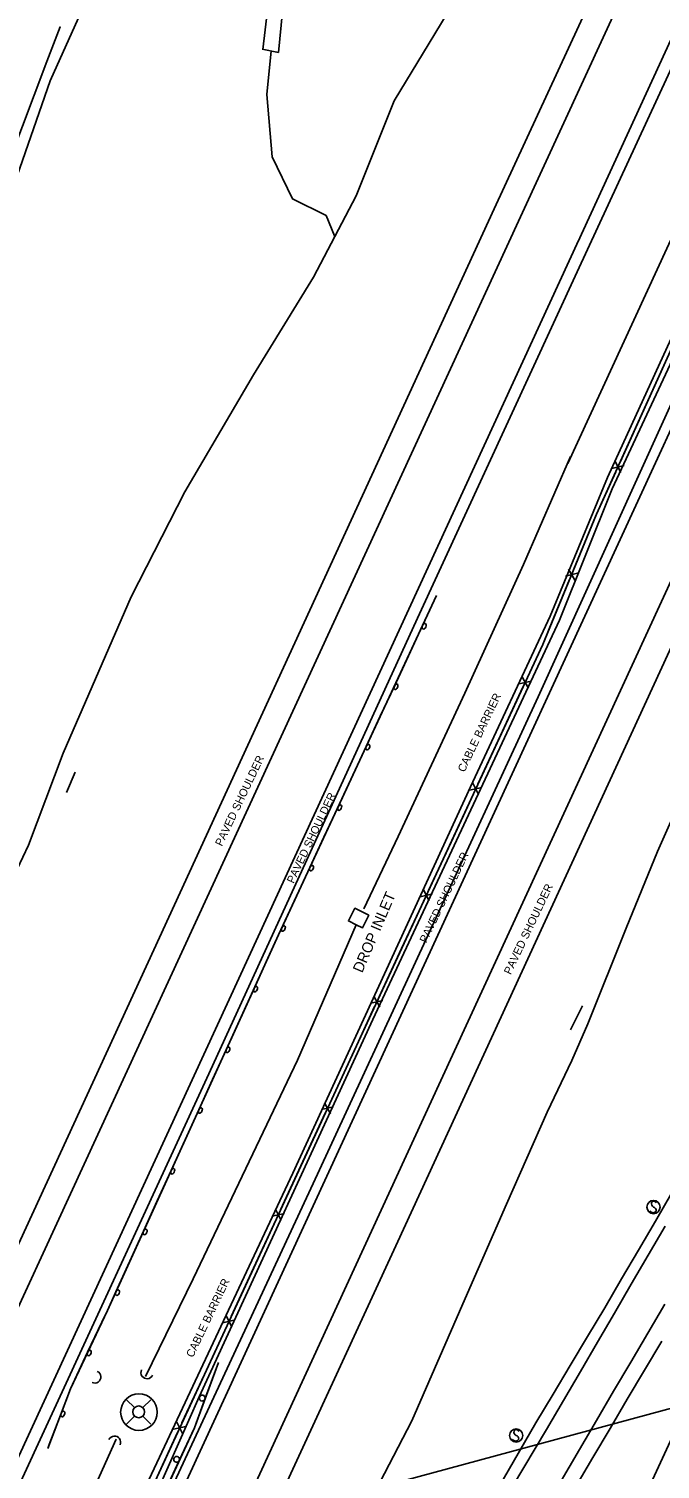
# Model space of a CAD drawing. Extents: x 978516 to 993312, y 1836504 to 1846212.
# Drawn here: x 981211 to 981448, y 1841686 to 1842226 of the extents above; entities that cross this region are included whole.
import ezdxf

# ---------------------------------------------------------------- set-up
doc = ezdxf.new("R2010")
doc.units = 0
for name, color, linetype in [('S_BASELINE', 7, 'Continuous'), ('S_CROSS_DRAIN', 7, 'Continuous'), ('S_DROP_INLET', 7, 'Continuous'), ('S_DROP_INLET_ANNOT', 7, 'Continuous'), ('S_EDGE_PAVEMENT', 7, 'Continuous'), ('S_FENCE', 7, 'Continuous'), ('S_GUARDRAIL', 7, 'Continuous'), ('S_HEADWALL', 7, 'Continuous'), ('S_MISC_STRUCTURES', 7, 'Continuous'), ('S_MISC_STRUCTURES_ANNOT', 7, 'Continuous'), ('S_SHOULDER', 7, 'Continuous'), ('S_SHOULDER_ANNOT', 7, 'Continuous'), ('S_SIGN', 7, 'Continuous'), ('S_STREAM', 7, 'Continuous'), ('S_UTILITY_POLE', 7, 'Continuous')]:
    doc.layers.add(name, color=color, linetype=linetype)

msp = doc.modelspace()

# ---------------------------------------------------------------- linework, layer by layer
at = {"layer": 'S_BASELINE'}
msp.add_line((981275.76, 1841315.9), (981527.92, 1841862.16), dxfattribs=at)
at = {"layer": 'S_CROSS_DRAIN'}
msp.add_line((981670.29, 1841767.95), (980893.4, 1841557.67), dxfattribs=at)
for centre, start, end in [((981235.59, 1841720.5), 244.1127, 64.4419), ((981255.22, 1841722.13), 154.1127, 334.4419), ((981243.04, 1841696.05), 334.7403, 155.0695)]:
    msp.add_arc(centre, 2.3, start, end, dxfattribs=at)
at = {"layer": 'S_DROP_INLET'}
msp.add_lwpolyline([(981333.63, 1841890.02), (981330.77, 1841891.45), (981333.15, 1841896.2), (981338.36, 1841893.59), (981335.99, 1841888.84)], close=True, dxfattribs=at)
at = {"layer": 'S_EDGE_PAVEMENT'}
for points in [[(981557.75, 1842452.73), (981416.72, 1842145.89)], [(981395.27, 1842155.48), (981530.43, 1842448.61)], [(981014.37, 1841572.79), (981057.8, 1841715.29), (981097.19, 1841844.27), (981157.62, 1842041.34), (981173.79, 1842091.11), (981203.77, 1842176.79), (981217.59, 1842213.74), (981222.6, 1842226.65), (981222.63, 1842226.49)], [(981395.27, 1842155.48), (981283.66, 1841913.18), (981142.94, 1841607.89), (981106.48, 1841528.73)], [(981127.39, 1841517.95), (981285.97, 1841862.07), (981417.12, 1842146.85)], [(981473.12, 1842122.32), (981378.95, 1841917.92), (981219.69, 1841572.21), (981184.46, 1841495.91)], [(981201.55, 1841475.56), (981365.38, 1841831.65), (981495.07, 1842112.92), (981495.35, 1842112.82)], [(981392.33, 1841679.46), (981405.02, 1841700.78), (981411.38, 1841711.69), (981417.74, 1841722.6), (981424.1, 1841733.51), (981430.46, 1841744.42), (981436.79, 1841755.31), (981443.12, 1841766.2), (981449.46, 1841777.08)], [(981404.86, 1841671.91), (981417.38, 1841693.33), (981423.78, 1841704.22), (981430.19, 1841715.11), (981436.6, 1841726), (981443.01, 1841736.89), (981449.38, 1841747.73)]]:
    msp.add_lwpolyline(points, dxfattribs=at)
at = {"layer": 'S_FENCE'}
for p, q in [((981432.93, 1842059.64), (981430.71, 1842063.76)), ((981429.53, 1842061.15), (981434.11, 1842062.25)), ((981412.17, 1842020.68), (981416.7, 1842021.89)), ((981415.6, 1842019.24), (981413.27, 1842023.33)), ((981394.73, 1841980.37), (981399.31, 1841981.41)), ((981398.1, 1841978.81), (981395.93, 1841982.97)), ((981376.19, 1841940.46), (981380.77, 1841941.5)), ((981379.56, 1841938.9), (981377.4, 1841943.06)), ((981357.65, 1841900.55), (981362.23, 1841901.59)), ((981361.03, 1841898.99), (981358.86, 1841903.15)), ((981342.49, 1841859.08), (981340.32, 1841863.24)), ((981339.11, 1841860.64), (981343.7, 1841861.68)), ((981320.62, 1841820.72), (981325.19, 1841821.75)), ((981323.99, 1841819.15), (981321.82, 1841823.33)), ((981302.14, 1841780.79), (981306.71, 1841781.82)), ((981305.51, 1841779.21), (981303.35, 1841783.39)), ((981283.66, 1841740.85), (981288.24, 1841741.88)), ((981287.03, 1841739.28), (981284.87, 1841743.46)), ((981265.19, 1841700.92), (981269.76, 1841701.95)), ((981268.55, 1841699.34), (981266.39, 1841703.52))]:
    msp.add_line(p, q, dxfattribs=at)
for points in [[(981258.23, 1841681.47), (981334.48, 1841846.26), (981403.61, 1841995.08), (981423.83, 1842044.02), (981462.85, 1842130.32), (981471.22, 1842147.87), (981493.99, 1842196.81)], [(981440.88, 1842081.75), (981449.12, 1842099.97)], [(981432.64, 1842063.52), (981440.88, 1842081.75)], [(981422.83, 1842041.62), (981423.83, 1842044.02), (981431, 1842059.88)], [(981415.2, 1842023.13), (981422.83, 1842041.62)], [(981406.04, 1842000.95), (981413.67, 1842019.44)], [(981397.86, 1841982.7), (981403.61, 1841995.08), (981406.04, 1842000.95)], [(981387.75, 1841960.93), (981396.17, 1841979.07)], [(981379.32, 1841942.79), (981387.75, 1841960.93)], [(981369.21, 1841921.02), (981377.64, 1841939.16)], [(981360.78, 1841902.88), (981369.21, 1841921.02)], [(981350.67, 1841881.12), (981359.1, 1841899.26)], [(981342.25, 1841862.98), (981350.67, 1841881.12)], [(981332.14, 1841841.2), (981334.48, 1841846.26), (981340.56, 1841859.35)], [(981323.74, 1841823.05), (981332.14, 1841841.2)], [(981313.67, 1841801.27), (981322.06, 1841819.42)], [(981305.27, 1841783.12), (981313.67, 1841801.27)], [(981295.19, 1841761.33), (981303.59, 1841779.49)], [(981286.79, 1841743.18), (981295.19, 1841761.33)], [(981276.71, 1841721.4), (981285.11, 1841739.55)], [(981268.31, 1841703.25), (981276.71, 1841721.4)], [(981258.23, 1841681.47), (981266.63, 1841699.62)]]:
    msp.add_lwpolyline(points, dxfattribs=at)
at = {"layer": 'S_GUARDRAIL'}
for points in [[(981363.83, 1842013.53), (981304.51, 1841886.26), (981240.34, 1841745.41), (981226.46, 1841716.02), (981218.05, 1841693.73)], [(981363.83, 1842013.53), (981358.55, 1842002.2)], [(981358.55, 1842002.2), (981347.99, 1841979.53)], [(981347.99, 1841979.53), (981342.7, 1841968.2)], [(981342.7, 1841968.2), (981337.42, 1841956.87)], [(981337.42, 1841956.87), (981326.86, 1841934.21)], [(981326.86, 1841934.21), (981321.58, 1841922.88)], [(981321.58, 1841922.88), (981316.3, 1841911.55)], [(981316.3, 1841911.55), (981305.74, 1841888.89)], [(981305.74, 1841888.89), (981304.51, 1841886.26), (981300.53, 1841877.52)], [(981300.53, 1841877.52), (981295.35, 1841866.14)], [(981295.35, 1841866.14), (981284.98, 1841843.39)], [(981284.98, 1841843.39), (981279.8, 1841832.02)], [(981279.8, 1841832.02), (981274.62, 1841820.64)], [(981274.62, 1841820.64), (981264.25, 1841797.89)], [(981264.25, 1841797.89), (981259.07, 1841786.51)], [(981259.07, 1841786.51), (981253.88, 1841775.14)], [(981253.88, 1841775.14), (981243.52, 1841752.38)], [(981243.52, 1841752.38), (981240.34, 1841745.41), (981238.28, 1841741.04)], [(981238.28, 1841741.04), (981232.94, 1841729.74)], [(981232.94, 1841729.74), (981226.46, 1841716.02), (981223, 1841706.84)], [(981178.19, 1841496.25), (981272.98, 1841701.45), (981282.05, 1841725.96)], [(981276.95, 1841712.18), (981281.29, 1841723.9)], [(981281.29, 1841723.9), (981282.05, 1841725.96)], [(981267.3, 1841689.15), (981272.98, 1841701.45), (981276.95, 1841712.18)], [(981223, 1841706.84), (981218.58, 1841695.15)], [(981218.58, 1841695.15), (981218.05, 1841693.73)], [(981262.05, 1841677.8), (981267.3, 1841689.15)]]:
    msp.add_lwpolyline(points, dxfattribs=at)
for centre, major_axis, ratio in [((981359.15, 1842001.92), (0.465, 0.997), 0.600567), ((981348.58, 1841979.25), (0.465, 0.997), 0.600567), ((981338.02, 1841956.59), (0.465, 0.997), 0.600567), ((981327.46, 1841933.93), (0.465, 0.997), 0.600567), ((981316.9, 1841911.27), (0.465, 0.997), 0.600567), ((981306.34, 1841888.61), (0.465, 0.997), 0.600567), ((981295.95, 1841865.87), (0.46, 1), 0.600568), ((981285.58, 1841843.12), (0.46, 1), 0.600568), ((981275.22, 1841820.37), (0.46, 1), 0.600568), ((981264.85, 1841797.61), (0.46, 1), 0.600568), ((981254.48, 1841774.86), (0.46, 1), 0.600568), ((981244.12, 1841752.11), (0.46, 1), 0.600568), ((981233.56, 1841729.49), (0.5, 0.98), 0.599536), ((981275.93, 1841712.55), (-0.567, -0.943), 0.985464), ((981223.62, 1841706.62), (0.4, 1.02), 0.602057), ((981266.31, 1841689.6), (-0.567, -0.943), 0.985464)]:
    msp.add_ellipse(centre, major_axis=major_axis, ratio=ratio, dxfattribs=at)
at = {"layer": 'S_HEADWALL'}
for points in [[(981228.31, 1841947.19), (981225.02, 1841939.62)], [(981414.02, 1841850.61), (981418.5, 1841859.6)]]:
    msp.add_lwpolyline(points, dxfattribs=at)
at = {"layer": 'S_MISC_STRUCTURES'}
msp.add_lwpolyline([(981465.23, 1842129.87), (981429.68, 1842053.44), (981409.87, 1842004.18), (981339.86, 1841854.49), (981274.82, 1841713.07), (981259.31, 1841678), (981255.04, 1841680.04), (981309.92, 1841796.92), (981376.47, 1841941.76), (981406.42, 1842005.71), (981427.87, 1842057.77), (981463.44, 1842135.2), (981465.68, 1842136.08)], dxfattribs=at)
msp.add_circle((981252.18, 1841707.31), 6.85, dxfattribs=at)
at = {"layer": 'S_SHOULDER'}
for points in [[(981416.5, 1842134.87), (981522.72, 1842364.55), (981530.3, 1842360.9), (981573.48, 1842455.76)], [(981518.29, 1842446.59), (981473.67, 1842349.31), (981385.42, 1842158.4)], [(981019.14, 1841574.64), (981079.67, 1841773.03), (981127.73, 1841931.98), (981161.06, 1842039.75), (981204.39, 1842164.69), (981218.86, 1842206.37), (981253.66, 1842283.78), (981282.55, 1842338.92), (981281.86, 1842348.5)], [(981385.42, 1842158.4), (981349.45, 1842080.1), (981257.78, 1841880.59), (981179.76, 1841711.31), (981097.61, 1841532.88)], [(981131.77, 1841516.57), (981278.34, 1841834.17), (981356.68, 1842005.03), (981416.5, 1842134.87)], [(981211.22, 1841472.13), (981349.29, 1841771.28), (981453.33, 1841997.41), (981503.61, 1842106.64), (981503.35, 1842106.36)], [(981458.06, 1842099.14), (981401.94, 1841975.48), (981319.19, 1841796.57), (981251.41, 1841650.78), (981172.26, 1841478.84)], [(981388.73, 1841682.01), (981401.03, 1841703.28), (981407.49, 1841714.06), (981413.95, 1841724.84), (981420.41, 1841735.62), (981426.87, 1841746.4), (981433.2, 1841757.24), (981439.53, 1841768.09), (981445.86, 1841778.93), (981452.19, 1841789.77)], [(981416.02, 1841679.43), (981422.44, 1841690.26), (981428.88, 1841701.18), (981435.33, 1841712.11), (981441.77, 1841723.03), (981448.21, 1841733.96)]]:
    msp.add_lwpolyline(points, dxfattribs=at)
at = {"layer": 'S_SIGN'}
for centre in [(981445.16, 1841784.19), (981393.63, 1841698.56)]:
    msp.add_circle(centre, 2.49, dxfattribs=at)
for centre, radius, start, end in [((981445.01, 1841783.37), 1.28, 204.641, 335.359), ((981445.85, 1841785.52), 1.5, 167.1196, 241.9813), ((981445.24, 1841785.46), 0.95, 16.5258, 156.8957), ((981444.75, 1841782.85), 1.4, 358.6529, 73.7063), ((981393.7, 1841699.83), 0.95, 16.5258, 156.8957), ((981393.47, 1841697.74), 1.28, 204.641, 335.359), ((981394.31, 1841699.88), 1.5, 167.1196, 241.9813), ((981393.21, 1841697.22), 1.4, 358.6529, 73.7063)]:
    msp.add_arc(centre, radius, start, end, dxfattribs=at)
at = {"layer": 'S_STREAM'}
for points in [[(981109.26, 1841660), (981140.22, 1841741.35), (981171.62, 1841814.93), (981183.5, 1841844.81), (981185.66, 1841852.52), (981181.23, 1841856.39), (981185.85, 1841857.62), (981189.14, 1841862.97), (981200.13, 1841897.43), (981210.82, 1841919.86), (981223.82, 1841954.38), (981249.32, 1842012.94), (981269.44, 1842052.33), (981295.13, 1842096.19), (981317.7, 1842132.81), (981333.69, 1842163.33), (981347.9, 1842198.89), (981376.27, 1842245.81), (981399.73, 1842288.41), (981427.81, 1842326.19), (981470.27, 1842389.86)], [(981298.38, 1842218.29), (981304.49, 1842217.06), (981310.81, 1842281.24), (981317.03, 1842331.87), (981319.28, 1842344.94), (981320.55, 1842351.98), (981323.05, 1842359.58), (981334.57, 1842380.76), (981338.85, 1842387.19), (981334.79, 1842389.62), (981333.76, 1842387.47), (981331.17, 1842387.81), (981329.91, 1842387.5), (981331.46, 1842384.36), (981323.84, 1842372.84), (981316.52, 1842359.94), (981313.59, 1842348.41), (981300.37, 1842232.97), (981298.67, 1842218.19)], [(981413.05, 1842062.92), (981479.96, 1842208.41), (981501.92, 1842255.13)], [(981301.74, 1842217.7), (981300.15, 1842201.31), (981302.14, 1842177.94), (981309.77, 1842162.16), (981322.36, 1842155.98), (981325.51, 1842148.31)], [(981254.79, 1841500.45), (981296.53, 1841589.7), (981328.84, 1841654.72), (981354.48, 1841704.08), (981374.55, 1841749.89), (981390, 1841785.34), (981405.31, 1841819.83), (981414.5, 1841839.09), (981420.52, 1841852.9), (981434.91, 1841888.76), (981446.63, 1841917.45), (981455.15, 1841936.64), (981464.06, 1841957.86), (981470.97, 1841973.81), (981489.36, 1842013.45), (981509.89, 1842061.63), (981519.87, 1842083.83)], [(981336.49, 1841896), (981349.44, 1841923.14), (981374.45, 1841976.89), (981396.36, 1842025.12), (981414.04, 1842065.54)], [(981254.6, 1841720.71), (981272.5, 1841757.24), (981297.54, 1841809.71), (981311.63, 1841839.24), (981333.63, 1841890.02)], [(981127.04, 1841443.2), (981166.83, 1841526.68), (981202.27, 1841606.37), (981237.44, 1841683.25), (981243.69, 1841697.17)]]:
    msp.add_lwpolyline(points, dxfattribs=at)
at = {"layer": 'S_UTILITY_POLE'}
for p, q in [((981250.49, 1841708.99), (981247.51, 1841711.98)), ((981253.67, 1841708.99), (981256.66, 1841711.98)), ((981250.49, 1841705.82), (981247.51, 1841702.83)), ((981253.67, 1841705.82), (981256.66, 1841702.83))]:
    msp.add_line(p, q, dxfattribs=at)
msp.add_circle((981252.09, 1841707.41), 2.21, dxfattribs=at)

# ---------------------------------------------------------------- texts
at = {"layer": 'S_DROP_INLET_ANNOT'}
msp.add_text('DROP INLET', height=4, rotation=66.7899, dxfattribs=at).set_placement((981335.9, 1841871.75))
at = {"layer": 'S_MISC_STRUCTURES_ANNOT'}
for p in [(981374.26, 1841946.98), (981272.43, 1841727.52)]:
    msp.add_text('CABLE BARRIER', height=3.0003, rotation=64.4882, dxfattribs=at).set_placement(p)
at = {"layer": 'S_SHOULDER_ANNOT'}
for p in [(981283.31, 1841919.22), (981310.19, 1841905.27), (981359.94, 1841882.96), (981391.58, 1841871.1)]:
    msp.add_text('PAVED SHOULDER', height=3.0003, rotation=64.4882, dxfattribs=at).set_placement(p)

doc.saveas('drawing.dxf')
